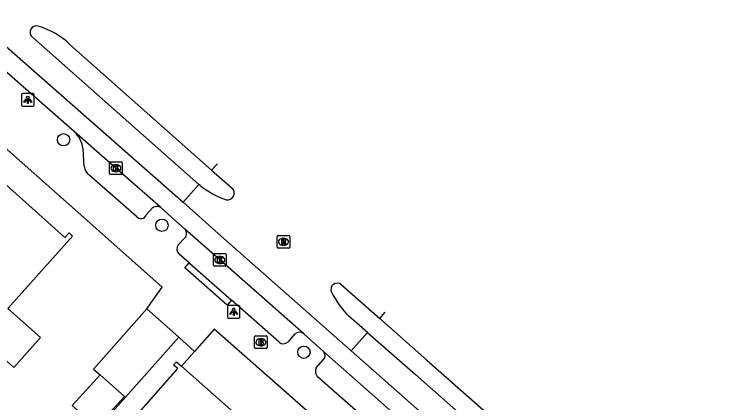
# Model space of a CAD drawing. Extents: x 162532 to 163264, y 381233 to 382042.
# Drawn here: x 162868.4 to 162925, y 381953.9 to 381984.6 of the extents above; entities that cross this region are included whole.
import ezdxf

# ---------------------------------------------------------------- set-up
doc = ezdxf.new("R2010")
doc.units = 0
for name, color, linetype in [('IMGEO_Boom', 7, 'Continuous'), ('IMGEO_Brandkraan', 7, 'Continuous'), ('IMGEO_Kolk', 7, 'Continuous'), ('IMGEO_Lichtpunt', 7, 'Continuous'), ('IMGEO_Muur', 7, 'Continuous'), ('IMGEO_Pand', 7, 'Continuous'), ('IMGEO_Rijbaan_lokaal_gesloten', 7, 'Continuous'), ('IMGEO_Rijbaan_lokaal_open', 7, 'Continuous'), ('IMGEO_Rioolput', 7, 'Continuous'), ('IMGEO_Voetpad_open', 7, 'Continuous')]:
    doc.layers.add(name, color=color, linetype=linetype)

msp = doc.modelspace()

# ---------------------------------------------------------------- linework, layer by layer
at = {"layer": 'IMGEO_Boom'}
for centre in [(162872.278, 381974.718), (162880.06, 381967.946), (162891.288, 381957.902)]:
    msp.add_circle(centre, 0.489, dxfattribs=at)
at = {"layer": 'IMGEO_Brandkraan'}
for p, q in [((162887.384, 381958.265), (162887.384, 381959.117)), ((162887.459, 381959.191), (162888.311, 381959.191)), ((162888.385, 381959.117), (162888.385, 381958.265)), ((162887.872, 381958.971), (162887.897, 381958.971)), ((162888.311, 381958.191), (162887.459, 381958.191)), ((162887.895, 381958.411), (162887.87, 381958.411))]:
    msp.add_line(p, q, dxfattribs=at)
for points in [[(162887.384, 381958.265), (162887.384, 381959.117)], [(162887.459, 381959.191), (162888.311, 381959.191)], [(162888.385, 381959.117), (162888.385, 381958.265)], [(162887.732, 381958.891), (162887.732, 381958.491), (162887.945, 381958.491)], [(162887.963, 381958.891), (162887.732, 381958.891)], [(162887.911, 381958.81), (162887.857, 381958.81), (162887.857, 381958.734)], [(162887.857, 381958.734), (162887.91, 381958.734)], [(162887.919, 381958.658), (162887.857, 381958.658), (162887.857, 381958.577)], [(162887.857, 381958.577), (162887.919, 381958.577)], [(162888.311, 381958.191), (162887.459, 381958.191)]]:
    msp.add_lwpolyline(points, dxfattribs=at)
for centre, radius, start, end in [((162887.461, 381959.115), 0.0765, 91.552, 178.448), ((162887.461, 381959.115), 0.0765, 91.552, 178.448), ((162888.309, 381959.115), 0.0765, 1.552, 88.448), ((162888.309, 381959.115), 0.0765, 1.552, 88.448), ((162887.912, 381958.772), 0.0379, 267.8285, 90.9355), ((162887.92, 381958.617), 0.0404, 269.8759, 90.5077), ((162887.967, 381958.746), 0.145, 59.4692, 91.5367), ((162887.992, 381958.793), 0.0922, 285.5137, 58.1501), ((162887.997, 381958.601), 0.105, 301.3115, 78.989), ((162887.461, 381958.267), 0.0765, 181.552, 268.448), ((162887.461, 381958.267), 0.0765, 181.552, 268.448), ((162887.951, 381958.742), 0.251, 268.6676, 293.5347), ((162888.309, 381958.267), 0.0765, 271.552, 358.448), ((162888.309, 381958.267), 0.0765, 271.552, 358.448)]:
    msp.add_arc(centre, radius, start, end, dxfattribs=at)
for centre, major_axis, ratio, start_param, end_param in [((162887.871, 381958.691), (-0.387, 0.002), 0.722429, 4.712389, 7.853982), ((162887.896, 381958.691), (-0.39, 0.002), 0.717154, 1.570796, 4.712389)]:
    msp.add_ellipse(centre, major_axis=major_axis, ratio=ratio, start_param=start_param, end_param=end_param, dxfattribs=at)
at = {"layer": 'IMGEO_Kolk'}
for p, q in [((162875.918, 381972.037), (162875.918, 381972.889)), ((162875.993, 381972.963), (162876.845, 381972.963)), ((162876.406, 381972.743), (162876.431, 381972.743)), ((162876.919, 381972.889), (162876.919, 381972.037)), ((162876.429, 381972.183), (162876.404, 381972.183)), ((162876.845, 381971.963), (162875.993, 381971.963)), ((162884.135, 381964.779), (162884.135, 381965.631)), ((162884.21, 381965.705), (162885.062, 381965.705)), ((162884.623, 381965.485), (162884.648, 381965.485)), ((162885.136, 381965.631), (162885.136, 381964.779)), ((162884.646, 381964.925), (162884.621, 381964.925)), ((162885.062, 381964.705), (162884.21, 381964.705))]:
    msp.add_line(p, q, dxfattribs=at)
for points in [[(162875.918, 381972.037), (162875.918, 381972.889)], [(162875.993, 381972.963), (162876.845, 381972.963)], [(162876.919, 381972.889), (162876.919, 381972.037)], [(162876.239, 381972.663), (162876.362, 381972.663), (162876.362, 381972.512), (162876.492, 381972.663), (162876.656, 381972.663), (162876.51, 381972.512), (162876.663, 381972.263), (162876.511, 381972.263), (162876.426, 381972.427), (162876.362, 381972.36), (162876.362, 381972.263), (162876.239, 381972.263), (162876.239, 381972.663)], [(162876.845, 381971.963), (162875.993, 381971.963)], [(162884.135, 381964.779), (162884.135, 381965.631)], [(162884.21, 381965.705), (162885.062, 381965.705)], [(162884.456, 381965.405), (162884.579, 381965.405), (162884.579, 381965.254), (162884.709, 381965.405), (162884.873, 381965.405), (162884.727, 381965.254), (162884.88, 381965.005), (162884.728, 381965.005), (162884.643, 381965.169), (162884.579, 381965.102), (162884.579, 381965.005), (162884.456, 381965.005), (162884.456, 381965.405)], [(162885.136, 381965.631), (162885.136, 381964.779)], [(162885.062, 381964.705), (162884.21, 381964.705)]]:
    msp.add_lwpolyline(points, dxfattribs=at)
for centre, start, end in [((162875.995, 381972.887), 91.552, 178.448), ((162875.995, 381972.887), 91.552, 178.448), ((162876.843, 381972.887), 1.552, 88.448), ((162876.843, 381972.887), 1.552, 88.448), ((162875.995, 381972.039), 181.552, 268.448), ((162875.995, 381972.039), 181.552, 268.448), ((162876.843, 381972.039), 271.552, 358.448), ((162876.843, 381972.039), 271.552, 358.448), ((162884.212, 381965.629), 91.552, 178.448), ((162884.212, 381965.629), 91.552, 178.448), ((162885.06, 381965.629), 1.552, 88.448), ((162885.06, 381965.629), 1.552, 88.448), ((162884.212, 381964.781), 181.552, 268.448), ((162884.212, 381964.781), 181.552, 268.448), ((162885.06, 381964.781), 271.552, 358.448), ((162885.06, 381964.781), 271.552, 358.448)]:
    msp.add_arc(centre, 0.0765, start, end, dxfattribs=at)
for centre, major_axis, ratio, start_param, end_param in [((162876.405, 381972.463), (-0.387, 0.002), 0.722429, 4.712389, 7.853982), ((162876.43, 381972.463), (-0.39, 0.002), 0.717154, 1.570796, 4.712389), ((162884.622, 381965.205), (-0.387, 0.002), 0.722429, 4.712389, 7.853982), ((162884.647, 381965.205), (-0.39, 0.002), 0.717154, 1.570796, 4.712389)]:
    msp.add_ellipse(centre, major_axis=major_axis, ratio=ratio, start_param=start_param, end_param=end_param, dxfattribs=at)
at = {"layer": 'IMGEO_Lichtpunt'}
for p, q in [((162868.954, 381978.28), (162868.954, 381977.473)), ((162868.954, 381978.28), (162868.954, 381977.473)), ((162869.856, 381978.375), (162869.048, 381978.375)), ((162869.856, 381978.375), (162869.048, 381978.375)), ((162869.95, 381977.473), (162869.95, 381978.28)), ((162869.95, 381977.473), (162869.95, 381978.28)), ((162869.048, 381977.379), (162869.856, 381977.379)), ((162869.048, 381977.379), (162869.856, 381977.379)), ((162885.235, 381961.505), (162885.235, 381960.698)), ((162885.235, 381961.505), (162885.235, 381960.698)), ((162886.137, 381961.6), (162885.329, 381961.6)), ((162886.137, 381961.6), (162885.329, 381961.6)), ((162886.231, 381960.698), (162886.231, 381961.505)), ((162886.231, 381960.698), (162886.231, 381961.505)), ((162885.329, 381960.604), (162886.137, 381960.604)), ((162885.329, 381960.604), (162886.137, 381960.604))]:
    msp.add_line(p, q, dxfattribs=at)
for points in [[(162869.328, 381977.944), (162869.367, 381977.916), (162869.179, 381977.654), (162869.141, 381977.681), (162869.328, 381977.944)], [(162869.43, 381977.896), (162869.477, 381977.896), (162869.477, 381977.574), (162869.43, 381977.574), (162869.43, 381977.896)], [(162869.54, 381977.916), (162869.578, 381977.943), (162869.765, 381977.681), (162869.726, 381977.653), (162869.54, 381977.916)], [(162885.609, 381961.169), (162885.648, 381961.141), (162885.46, 381960.879), (162885.422, 381960.906), (162885.609, 381961.169)], [(162885.711, 381961.121), (162885.758, 381961.121), (162885.758, 381960.799), (162885.711, 381960.799), (162885.711, 381961.121)], [(162885.821, 381961.141), (162885.859, 381961.168), (162886.046, 381960.906), (162886.007, 381960.878), (162885.821, 381961.141)]]:
    msp.add_lwpolyline(points, dxfattribs=at)
for centre in [(162869.453, 381978.078), (162885.734, 381961.303)]:
    msp.add_circle(centre, 0.0994, dxfattribs=at)
for centre, start, end in [((162869.048, 381978.28), 90, 180), ((162869.048, 381978.28), 90, 180), ((162869.856, 381978.28), 0, 90), ((162869.856, 381978.28), 0, 90), ((162869.048, 381977.473), 180, 270), ((162869.048, 381977.473), 180, 270), ((162869.856, 381977.473), 270, 0), ((162869.856, 381977.473), 270, 360), ((162885.329, 381961.505), 90, 180), ((162885.329, 381961.505), 90, 180), ((162886.137, 381961.505), 0, 90), ((162886.137, 381961.505), 0, 90), ((162885.329, 381960.698), 180, 270), ((162885.329, 381960.698), 180, 270), ((162886.137, 381960.698), 270, 0), ((162886.137, 381960.698), 270, 360)]:
    msp.add_arc(centre, 0.0946, start, end, dxfattribs=at)
at = {"layer": 'IMGEO_Muur'}
msp.add_lwpolyline([(162880.08, 381963.053), (162874.115, 381968.347)], dxfattribs=at)
at = {"layer": 'IMGEO_Pand'}
for points in [[(162861.857, 381966.744), (162866.948, 381972.448), (162867.25, 381972.178), (162866.937, 381971.827), (162872.377, 381966.97), (162872.712, 381967.346), (162872.996, 381967.093), (162869.667, 381963.363), (162867.883, 381961.364)], [(162867.883, 381961.364), (162870.453, 381959.069), (162868.339, 381956.702), (162865.769, 381958.996), (162863.221, 381956.142)], [(162878.871, 381961.338), (162874.649, 381956.571), (162875.174, 381956.106)], [(162881.398, 381959.1), (162878.871, 381961.338)], [(162881.398, 381959.1), (162877.175, 381954.333)], [(162873.721, 381948.035), (162873.803, 381948.128), (162873.952, 381948.296), (162875.913, 381950.51), (162875.547, 381950.834), (162875.776, 381951.092), (162876.142, 381950.768), (162878.22, 381953.114), (162881.309, 381956.601), (162880.982, 381956.891), (162881.208, 381957.148), (162881.603, 381956.798)], [(162885.987, 381952.914), (162881.603, 381956.798)], [(162875.174, 381956.106), (162874.673, 381955.559), (162874.358, 381955.216), (162872.952, 381953.683), (162874.878, 381951.976), (162875.628, 381952.798), (162876.569, 381953.829), (162877.094, 381954.405)], [(162877.094, 381954.405), (162875.174, 381956.106)], [(162877.094, 381954.405), (162877.175, 381954.333)]]:
    msp.add_lwpolyline(points, dxfattribs=at)
at = {"layer": 'IMGEO_Rijbaan_lokaal_gesloten'}
for points in [[(162811.002, 382026.826), (162817.73, 382023.747), (162821.975, 382021.384), (162825.605, 382019.149), (162830.445, 382014.959), (162864.65, 381984.789), (162881.724, 381969.764)], [(162882.984, 381971.179), (162869.815, 381982.846)], [(162872.832, 381982.198), (162883.99, 381972.309)], [(162873.134, 381975.339), (162867.792, 381980.039)], [(162879.977, 381969.358), (162876.416, 381972.463), (162873.134, 381975.339)], [(162883.99, 381972.309), (162884.441, 381972.816)], [(162881.724, 381969.764), (162882.984, 381971.179)], [(162881.866, 381967.647), (162879.977, 381969.358)], [(162881.724, 381969.764), (162884.754, 381967.097), (162895.023, 381958.025)], [(162891.274, 381959.356), (162884.633, 381965.206), (162881.866, 381967.647)], [(162897.288, 381960.567), (162897.71, 381961.059)], [(162897.288, 381960.567), (162901.017, 381957.279), (162942.827, 381920.385), (162946.168, 381917.444)], [(162892.825, 381957.947), (162891.274, 381959.356)], [(162895.023, 381958.025), (162896.307, 381959.47)], [(162896.307, 381959.47), (162900.119, 381956.128), (162941.853, 381919.239), (162945.194, 381916.309)], [(162943.951, 381914.87), (162918.586, 381937.208), (162895.023, 381958.025)], [(162904.511, 381947.676), (162898.464, 381952.986), (162892.825, 381957.947)]]:
    msp.add_lwpolyline(points, dxfattribs=at)
for centre, radius, start, end in [((162870.118, 381983.234), 0.492, 72.8581, 231.9997), ((162868.628, 381977.971), 5.962, 45.1583, 74.0823)]:
    msp.add_arc(centre, radius, start, end, dxfattribs=at)
at = {"layer": 'IMGEO_Rijbaan_lokaal_open'}
for points in [[(162883.99, 381972.309), (162885.6, 381970.882)], [(162883.093, 381971.095), (162882.984, 381971.179)], [(162894.241, 381963.255), (162897.288, 381960.567)], [(162896.307, 381959.47), (162894.845, 381960.751)]]:
    msp.add_lwpolyline(points, dxfattribs=at)
for centre, radius, start, end in [((162887.124, 381976.028), 6.371, 230.7473, 251.8634), ((162885.25, 381970.489), 0.526, 258.0462, 48.32), ((162893.923, 381962.863), 0.505, 50.982, 203.015), ((162899.977, 381965.93), 7.291, 206.6008, 225.2579)]:
    msp.add_arc(centre, radius, start, end, dxfattribs=at)
at = {"layer": 'IMGEO_Rioolput'}
for p, q in [((162889.165, 381966.216), (162889.165, 381967.068)), ((162889.24, 381967.142), (162890.092, 381967.142)), ((162890.166, 381967.068), (162890.166, 381966.216)), ((162889.653, 381966.922), (162889.678, 381966.922)), ((162890.092, 381966.142), (162889.24, 381966.142)), ((162889.676, 381966.362), (162889.651, 381966.362))]:
    msp.add_line(p, q, dxfattribs=at)
for points in [[(162889.165, 381966.216), (162889.165, 381967.068)], [(162889.24, 381967.142), (162890.092, 381967.142)], [(162890.166, 381967.068), (162890.166, 381966.216)], [(162889.754, 381966.84), (162889.502, 381966.842), (162889.502, 381966.442)], [(162889.502, 381966.442), (162889.626, 381966.442), (162889.626, 381966.604), (162889.637, 381966.604)], [(162889.68, 381966.761), (162889.626, 381966.761), (162889.626, 381966.68)], [(162889.626, 381966.68), (162889.678, 381966.68)], [(162889.684, 381966.575), (162889.755, 381966.442), (162889.895, 381966.442), (162889.83, 381966.568)], [(162890.092, 381966.142), (162889.24, 381966.142)]]:
    msp.add_lwpolyline(points, dxfattribs=at)
for centre, radius, start, end in [((162889.242, 381967.066), 0.0765, 91.552, 178.448), ((162889.242, 381967.066), 0.0765, 91.552, 178.448), ((162890.09, 381967.066), 0.0765, 1.552, 88.448), ((162890.09, 381967.066), 0.0765, 1.552, 88.448), ((162889.636, 381966.551), 0.0533, 26.0293, 88.6989), ((162889.662, 381966.869), 0.19, 274.7715, 282.9687), ((162889.686, 381966.665), 0.0964, 77.0061, 93.1865), ((162889.7, 381966.722), 0.0378, 276.6634, 79.6772), ((162889.753, 381966.73), 0.109, 350.3612, 89.416), ((162889.751, 381966.73), 0.112, 277.5842, 350.9817), ((162889.735, 381966.515), 0.108, 29.5134, 73.7905), ((162889.242, 381966.218), 0.0765, 181.552, 268.448), ((162889.242, 381966.218), 0.0765, 181.552, 268.448), ((162890.09, 381966.218), 0.0765, 271.552, 358.448), ((162890.09, 381966.218), 0.0765, 271.552, 358.448)]:
    msp.add_arc(centre, radius, start, end, dxfattribs=at)
for centre, major_axis, ratio, start_param, end_param in [((162889.652, 381966.642), (-0.387, 0.002), 0.722429, 4.712389, 7.853982), ((162889.677, 381966.642), (-0.39, 0.002), 0.717154, 1.570796, 4.712389)]:
    msp.add_ellipse(centre, major_axis=major_axis, ratio=ratio, start_param=start_param, end_param=end_param, dxfattribs=at)
at = {"layer": 'IMGEO_Voetpad_open'}
for points in [[(162878.871, 381961.338), (162880.08, 381963.053), (162874.115, 381968.347), (162865.953, 381975.592)], [(162873.908, 381972.622), (162873.821, 381973.995)], [(162878.057, 381968.65), (162874.277, 381971.942)], [(162879.264, 381969.264), (162878.822, 381968.765)], [(162881.338, 381966.398), (162881.876, 381966.964)], [(162882.199, 381964.972), (162881.42, 381965.659)], [(162885.549, 381962.016), (162885.209, 381961.631), (162881.863, 381964.592), (162882.199, 381964.972)], [(162882.199, 381964.972), (162885.549, 381962.016)], [(162889.318, 381958.69), (162885.549, 381962.016)], [(162924.95, 381923.835), (162884.2, 381959.724), (162882.641, 381957.969)], [(162890.548, 381959.32), (162890.028, 381958.734)], [(162882.641, 381957.969), (162881.398, 381959.1)], [(162881.603, 381956.798), (162882.641, 381957.969)], [(162892.253, 381956.674), (162892.838, 381957.318)], [(162902.56, 381946.985), (162892.34, 381955.993)], [(162877.175, 381954.333), (162864.819, 381940.379), (162864.906, 381939.359), (162870.089, 381934.769)]]:
    msp.add_lwpolyline(points, dxfattribs=at)
for centre, radius, start, end in [((162871.58, 381973.697), 2.261, 7.5721, 46.5766), ((162874.888, 381972.714), 0.984, 185.342, 231.6307), ((162879.675, 381968.9), 0.549, 56.5934, 138.4274), ((162878.409, 381968.91), 0.437, 216.4064, 340.6918), ((162881.531, 381967.301), 0.482, 315.6807, 45.997), ((162881.809, 381966.076), 0.57, 145.6361, 227.0273), ((162890.93, 381958.949), 0.533, 49.8371, 135.8404), ((162889.65, 381959.088), 0.518, 230.2174, 316.875), ((162892.514, 381957.626), 0.447, 316.4249, 45.9432), ((162892.842, 381956.403), 0.649, 155.3211, 219.2395)]:
    msp.add_arc(centre, radius, start, end, dxfattribs=at)

doc.saveas('drawing.dxf')
